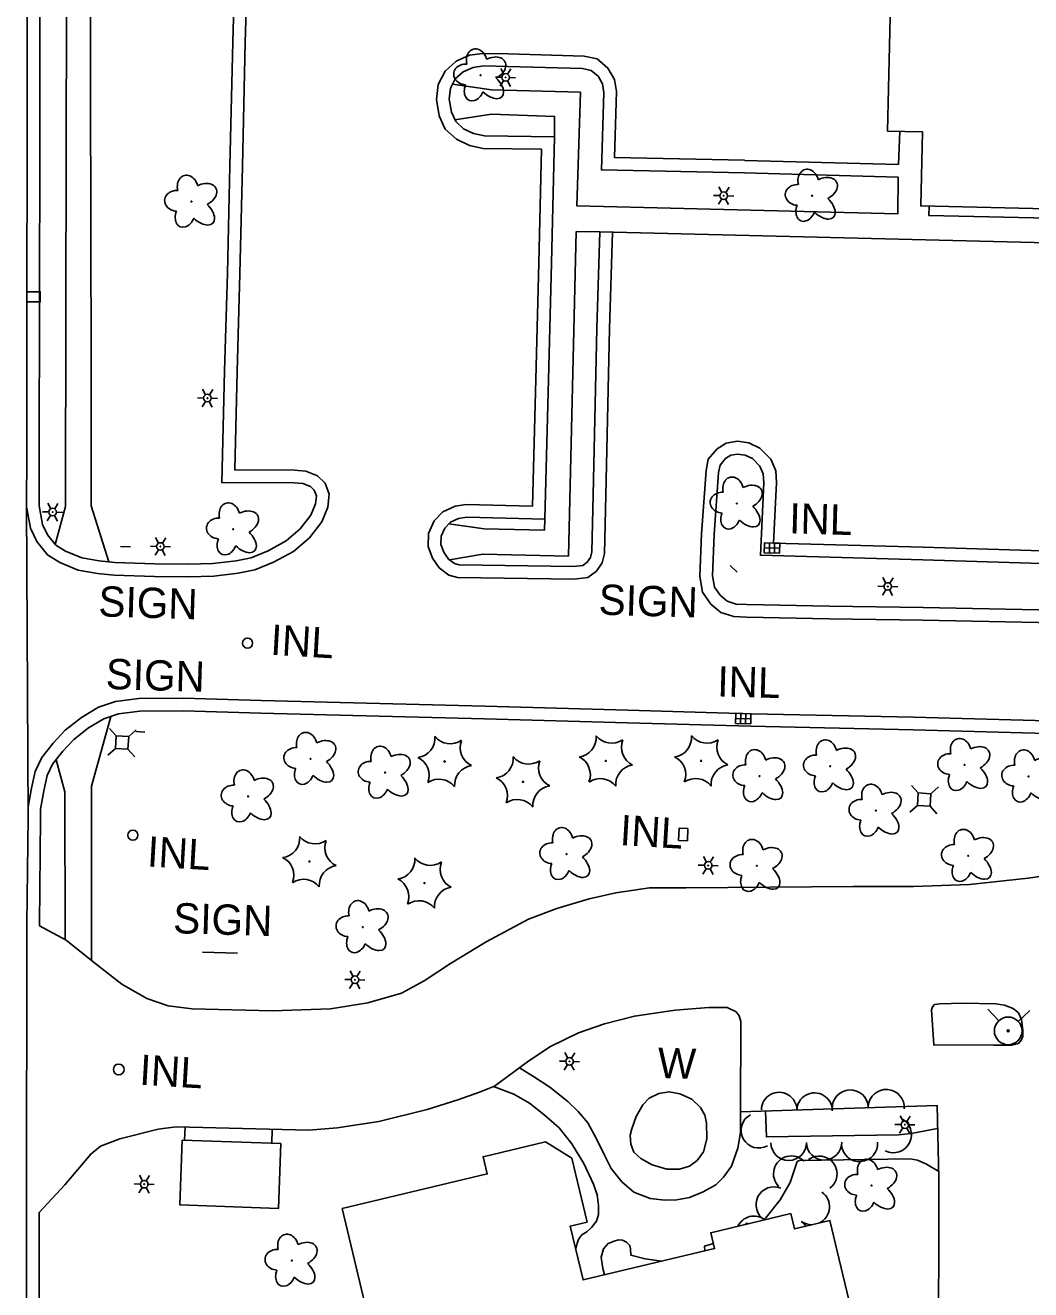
# Model space of a CAD drawing. Extents: x 588843 to 2552415, y 180129 to 269402.
# Drawn here: x 609214.4 to 609413.5, y 182754.6 to 183005 of the extents above; entities that cross this region are included whole.
import ezdxf

# ---------------------------------------------------------------- set-up
doc = ezdxf.new("R2010")
doc.units = 0
for name, color, linetype in [('E_BLD', 7, 'Continuous'), ('E_DRN', 7, 'Continuous'), ('E_DRN_Text', 7, 'Continuous'), ('E_DWY', 7, 'Continuous'), ('E_LAND_TreeLine_P', 7, 'Continuous'), ('E_LAND_Vegetation', 7, 'Continuous'), ('E_LTG', 7, 'Continuous'), ('E_PATH_Sidewalk', 7, 'Continuous'), ('E_RDWY_C_and_G', 7, 'Continuous'), ('E_SGN', 7, 'Continuous'), ('E_SGN_Text', 7, 'Continuous'), ('E_UTL_AG_Bold', 7, 'Continuous'), ('E_UTL_WHydrant', 7, 'Continuous'), ('E_WAL', 7, 'Continuous'), ('E_WAL_Text', 7, 'Continuous')]:
    doc.layers.add(name, color=color, linetype=linetype)

# ---------------------------------------------------------------- blocks, each defined once
blk = doc.blocks.new('INLO_3')
at = {"layer": 'E_DRN'}
for p, q in [((6.6, -13.1), (6.6, 0)), ((13.1, -13.1), (13.1, 0)), ((19.7, -6.6), (0, -6.6))]:
    blk.add_line(p, q, dxfattribs=at)
blk.add_lwpolyline([(0, -13.1), (19.7, -13.1), (19.7, 0), (0, 0)], close=True, dxfattribs=at)
blk = doc.blocks.new('INLT_10_1')
at = {"layer": 'E_DRN_Text'}
blk.add_text('INL', height=39.37, dxfattribs=at).set_placement((-36.2, -19.7))
blk = doc.blocks.new('INLT_22_1')
at = {"layer": 'E_DRN_Text'}
blk.add_text('INL', height=39.37, dxfattribs=at).set_placement((-36.2, -19.7))
blk = doc.blocks.new('PED_3')
at = {"layer": 'E_UTL_AG_Bold'}
for p, q in [((-8.2, 8.2), (-17.5, 17.5)), ((8.2, 8.2), (17.5, 17.5)), ((-8.2, -8.2), (-17.5, -17.5)), ((8.2, -8.2), (17.5, -17.5))]:
    blk.add_line(p, q, dxfattribs=at)
blk.add_lwpolyline([(-8.2, -8.2), (8.2, -8.2), (8.2, 8.2), (-8.2, 8.2)], close=True, dxfattribs=at)
blk = doc.blocks.new('INLT_109')
at = {"layer": 'E_DRN_Text'}
blk.add_text('INL', height=39.37, dxfattribs=at).set_placement((-36.2, -19.7))
blk = doc.blocks.new('HYD_3')
at = {"layer": 'E_UTL_WHydrant'}
for p, q in [((-12.6, 12.6), (-27.3, 27.3)), ((12.6, 12.6), (27.3, 27.3))]:
    blk.add_line(p, q, dxfattribs=at)
for radius in [18, 1.38]:
    blk.add_circle((0, 0), radius, dxfattribs=at)
blk = doc.blocks.new('W_23_1')
at = {"layer": 'E_WAL_Text'}
blk.add_text('W', height=39.4, dxfattribs=at).set_placement((-14.6, -19.7))
blk = doc.blocks.new('SIGN_3')
at = {"layer": 'E_SGN'}
blk.add_text('SIGN', height=39.37, dxfattribs=at).set_placement((-56.1, -19.7))
blk = doc.blocks.new('LPOL_4')
at = {"layer": 'E_LTG'}
for p, q in [((-13.1, 0), (-4.9, 0)), ((-2.5, 4.3), (-6.6, 11.4)), ((2.5, 4.3), (6.6, 11.4)), ((4.9, 0), (13.1, 0)), ((-6.6, -11.4), (-2.5, -4.3)), ((6.6, -11.4), (2.5, -4.3))]:
    blk.add_line(p, q, dxfattribs=at)
for radius in [4.92, 4.92, 4.92, 0.41]:
    blk.add_circle((0, 0), radius, dxfattribs=at)
blk = doc.blocks.new('DTRE_4')
at = {"layer": 'E_LAND_Vegetation'}
blk.add_circle((-0.6, 0), 0.601, dxfattribs=at)
for centre, major_axis, ratio in [((-6.1, 17.5), (4.5, -16.3), 0.782863), ((13.3, 9), (-17.3, -9.6), 0.691916), ((-19.3, 0.5), (16.2, -0.4), 0.832022), ((-8.2, -17.2), (5.9, 15.9), 0.716896), ((11.6, -12.2), (-16.4, 15), 0.560249)]:
    blk.add_ellipse(centre, major_axis=major_axis, ratio=ratio, start_param=1.570796, end_param=4.712389, dxfattribs=at)
blk = doc.blocks.new('CTRE_4')
at = {"layer": 'E_LAND_Vegetation'}
blk.add_circle((0, 0), 0.733, dxfattribs=at)
for centre, start, end in [((-39.3, 29.4), 280.2067, 5.9716), ((5.9, 49), 220.2113, 305.9762), ((45.4, 19.3), 160.2113, 245.9762), ((-45.4, -19.3), 340.2113, 65.9762), ((39.5, -29.6), 100.2511, 185.9272), ((-5.9, -49), 40.2113, 125.9762)]:
    blk.add_arc(centre, 25.8, start, end, dxfattribs=at)

msp = doc.modelspace()

# ---------------------------------------------------------------- linework, layer by layer
at = {"layer": 'E_BLD'}
for points in [[(609618.42, 182962.38), (609572.6, 182963.48), (609572.49, 182958.9), (609523.77, 182960.06), (609523.89, 182964.89), (609477.62, 182966), (609477.64, 182967.17), (609391.73, 182969.22), (609392.08, 182983.9), (609385.17, 182984.06), (609386.38, 183034.78), (609393.4, 183034.61), (609393.77, 183049.84), (609479.53, 183047.79), (609479.55, 183048.79), (609495.7, 183048.41)], [(609383.38, 182728.08), (609373.75, 182768.34), (609366.73, 182766.66), (609366.01, 182769.69), (609350.18, 182765.91), (609350.93, 182762.77), (609324.9, 182756.55), (609322.35, 182767.21), (609325.67, 182768.01), (609322.65, 182780.64), (609317.43, 182783.89), (609305.1, 182780.95), (609305.91, 182777.55), (609277.2, 182770.68), (609284.86, 182738.63)]]:
    msp.add_lwpolyline(points, dxfattribs=at)
msp.add_lwpolyline([(609265.06, 182783.54), (609245.51, 182784.25), (609245.05, 182771.42), (609264.6, 182770.71)], close=True, dxfattribs=at)
at = {"layer": 'E_DRN'}
for points in [[(609214.76, 182950.24), (609214.76, 182952.23), (609217.42, 182952.22), (609217.42, 182950.23)], [(609345.61, 182845.94), (609345.53, 182843.52), (609343.81, 182843.58), (609343.88, 182846)]]:
    msp.add_lwpolyline(points, close=True, dxfattribs=at)
for centre, radius in [((609258.46, 182882.65), 0.989), ((609235.75, 182844.62), 0.992), ((609232.95, 182798.23), 1.07)]:
    msp.add_circle(centre, radius, dxfattribs=at)
at = {"layer": 'E_DWY'}
for points in [[(609214.73, 182909.39), (609215.46, 182905.4), (609216.7, 182902.76), (609218.83, 182900.13), (609221.26, 182898.64), (609224.91, 182897.12), (609228.74, 182896.46), (609232.01, 182896.11), (609240.04, 182895.83), (609246.69, 182895.76), (609251.77, 182895.89), (609256.6, 182896.51), (609259.91, 182897.17), (609263.62, 182898.66), (609267.53, 182900.82), (609270.69, 182903.52), (609273.17, 182906.69), (609274.38, 182909.6), (609274.63, 182912.13), (609273.81, 182914.32), (609272.28, 182915.81), (609269.98, 182916.72), (609267.78, 182916.92), (609255.92, 182916.94), (609256.42, 182936.43), (609256.95, 182955.81), (609257.46, 182977.1), (609258.01, 183001.6), (609258.64, 183023.4)], [(609217.19, 182909.84), (609217.86, 182906.17), (609218.83, 182904.1), (609220.5, 182902.04), (609222.4, 182900.88), (609225.61, 182899.53), (609229.09, 182898.94), (609232.19, 182898.6), (609240.1, 182898.33), (609246.67, 182898.26), (609251.58, 182898.39), (609256.2, 182898.97), (609259.19, 182899.57), (609262.55, 182900.92), (609266.1, 182902.89), (609268.87, 182905.26), (609271, 182907.96), (609271.93, 182910.21), (609272.08, 182911.8), (609271.67, 182912.92), (609270.89, 182913.67), (609269.39, 182914.27), (609267.67, 182914.42), (609253.35, 182914.45), (609253.92, 182936.49), (609254.45, 182955.88), (609254.97, 182977.16), (609255.51, 183001.66), (609256.14, 183023.46)], [(609330.71, 182964.03), (609330.13, 182944.91), (609329.36, 182911.97), (609329.12, 182900.38), (609328.64, 182898.58), (609327.53, 182896.9), (609325.81, 182895.65), (609323.15, 182895.3), (609300.04, 182895.66), (609298.29, 182896.12), (609296.41, 182897.57), (609295.06, 182899.49), (609294.23, 182901.77), (609294.31, 182904.39), (609295.42, 182906.87), (609297.12, 182908.65), (609299.53, 182909.79), (609301.73, 182910.08), (609314.86, 182909.77), (609315.6, 182937.4), (609316.12, 182957.95), (609316.64, 182980.45), (609305.08, 182980.62), (609302.37, 182981.17), (609299.8, 182982.43), (609297.59, 182984.46), (609296.41, 182987.08), (609295.84, 182990.28), (609296.19, 182993.27), (609297.57, 182995.93), (609299.75, 182997.88), (609302.39, 182999.05), (609304.97, 182999.44), (609310.04, 182999.33), (609325.07, 182998.91), (609327.65, 182998.33), (609329.81, 182996.52), (609331.11, 182994.26), (609331.51, 182991.87), (609331.11, 182978.81), (609356.88, 182978.26)], [(609328.21, 182964.1), (609327.64, 182944.97), (609326.86, 182912.03), (609326.63, 182900.73), (609326.33, 182899.62), (609325.7, 182898.66), (609324.85, 182898.05), (609323.01, 182897.8), (609300.38, 182898.16), (609299.41, 182898.41), (609298.24, 182899.31), (609297.3, 182900.66), (609296.75, 182902.17), (609296.8, 182903.83), (609297.52, 182905.45), (609298.61, 182906.59), (609300.25, 182907.36), (609301.87, 182907.57), (609317.29, 182907.21), (609318.1, 182937.34), (609318.62, 182957.89), (609319.2, 182982.92), (609305.35, 182983.12), (609303.19, 182983.56), (609301.23, 182984.52), (609299.66, 182985.96), (609298.81, 182987.82), (609298.36, 182990.35), (609298.62, 182992.52), (609299.58, 182994.37), (609301.12, 182995.75), (609303.1, 182996.63), (609305.14, 182996.94), (609309.98, 182996.83), (609324.76, 182996.41), (609326.51, 182996.02), (609327.86, 182994.89), (609328.72, 182993.4), (609329.01, 182991.7), (609328.53, 182976.36), (609356.82, 182975.76)], [(609387.35, 182977.43), (609387.6, 182984)], [(609356.89, 182978.25), (609387.35, 182977.43)], [(609356.82, 182975.76), (609387.28, 182974.93)], [(609457.24, 182960.95), (609328.22, 182964.1), (609323.55, 182964.14)], [(609424.3, 182900.67), (609392.23, 182901.65), (609362.61, 182902.47), (609363.18, 182914.43), (609363.03, 182916.76), (609362.03, 182919.09), (609359.87, 182921.28), (609357.7, 182922.3), (609355.44, 182922.62), (609353.25, 182922.28), (609351.45, 182921.1), (609349.68, 182919.06), (609349.23, 182916.81), (609348.36, 182904.3), (609347.99, 182895.85), (609348.51, 182892.72), (609350.2, 182890.4), (609352.19, 182888.74), (609354.71, 182887.92), (609357.26, 182887.8), (609373.61, 182887.44), (609392.17, 182887.18), (609421.53, 182886.59)], [(609424.22, 182898.17), (609392.16, 182899.15), (609360, 182900.04), (609360.68, 182914.4), (609360.56, 182916.17), (609359.91, 182917.68), (609358.41, 182919.21), (609356.97, 182919.87), (609355.46, 182920.09), (609354.17, 182919.89), (609353.11, 182919.2), (609352, 182917.92), (609351.72, 182916.47), (609350.85, 182904.16), (609350.5, 182896.01), (609350.88, 182893.71), (609352.04, 182892.12), (609353.42, 182890.97), (609355.17, 182890.4), (609357.34, 182890.3), (609373.66, 182889.94), (609392.22, 182889.68), (609421.59, 182889.09)], [(609261.14, 182871.31), (609245.8, 182871.75), (609236.95, 182871.7), (609232.31, 182871.08), (609228.97, 182869.94), (609225.57, 182867.95), (609222.35, 182865.39), (609219.98, 182862.87), (609217.72, 182860.03), (609216.4, 182857.22), (609215.68, 182853.91), (609215.01, 182850.22)], [(609612.41, 182862.08), (609601.67, 182862.59), (609583.95, 182862.99), (609559.94, 182863.59), (609536.75, 182864.13), (609506.66, 182864.88), (609481.68, 182865.54), (609451.76, 182866.32), (609421.67, 182867.14), (609390.29, 182867.97), (609358.19, 182868.68), (609333.77, 182869.36), (609305.47, 182870.16), (609261.14, 182871.31)], [(609261.07, 182868.81), (609245.77, 182869.25), (609237.12, 182869.2), (609232.88, 182868.64), (609230.02, 182867.65), (609226.99, 182865.88), (609224.05, 182863.55), (609221.87, 182861.23), (609219.85, 182858.7), (609218.78, 182856.41), (609218.14, 182853.43), (609217.47, 182849.77)], [(609612.25, 182859.59), (609601.58, 182860.09), (609583.89, 182860.49), (609559.88, 182861.09), (609536.69, 182861.63), (609506.6, 182862.38), (609481.62, 182863.04), (609451.69, 182863.82), (609421.6, 182864.64), (609390.23, 182865.47), (609358.12, 182866.18), (609333.7, 182866.86), (609305.4, 182867.66), (609261.07, 182868.81)], [(609217.27, 182826.64), (609222.55, 182823.82), (609227.9, 182819.56), (609233.59, 182815.09), (609238.5, 182812.27), (609242.75, 182810.8), (609247.48, 182810.26), (609263.37, 182809.87), (609274.89, 182810.26), (609282.29, 182811.42), (609288.92, 182813.34), (609293.44, 182815.77), (609298.63, 182819.21), (609305.68, 182823.49), (609314.07, 182827.98), (609319.66, 182830.08), (609326.1, 182832.01), (609331.37, 182833.23), (609338.07, 182834.21), (609345.28, 182834.18), (609378.34, 182834.45), (609390.29, 182834.43), (609401.42, 182834.88), (609413.02, 182836.11), (609422.59, 182837.49)], [(609217.18, 182769.92), (609222.3, 182775.37), (609227.42, 182781.48), (609229.35, 182783.01), (609233.15, 182784.47), (609240.76, 182786.41), (609244.34, 182786.89), (609270.6, 182786.24), (609276.19, 182786.66), (609284.43, 182787.94), (609294.04, 182790.31), (609300.12, 182792.2), (609304.37, 182793.75), (609307.32, 182794.94), (609314.14, 182799.92), (609318.43, 182802.8), (609323.95, 182805.49), (609329.14, 182807.26), (609335.06, 182808.81), (609343.1, 182809.99), (609349.79, 182810.53), (609353.44, 182810.47), (609355.19, 182809.62), (609355.76, 182808.82), (609356.12, 182807.72), (609356.07, 182789.84), (609394.98, 182791.11), (609395.33, 182776.68), (609395.31, 182762.99), (609395.19, 182738.15)], [(609400.05, 182811.38), (609395.54, 182811.22), (609394.48, 182811.12), (609394.08, 182810.62), (609393.89, 182810.04), (609394.32, 182803.1), (609406.21, 182803.03)], [(609406.21, 182803.03), (609409.78, 182803.01), (609411.11, 182803.39), (609411.68, 182804.09), (609411.96, 182804.81), (609411.99, 182805.95), (609411.68, 182808.13), (609411.08, 182809.47), (609410.05, 182810.3), (609408.32, 182810.99), (609406.59, 182811.22), (609400.05, 182811.38)]]:
    msp.add_lwpolyline(points, dxfattribs=at)
at = {"layer": 'E_LAND_TreeLine_P'}
for centre, radius, start, end in [((609363.71, 182790.2), 3.51, 359.1166, 179.1166), ((609370.72, 182790.09), 3.51, 359.1166, 179.1166), ((609377.78, 182790.59), 3.58, 2.8781, 182.8781), ((609384.92, 182790.7), 3.58, 355.6394, 175.6394), ((609359.69, 182786.18), 3.51, 118.7075, 298.7075), ((609386.32, 182785.32), 3.58, 243.4668, 63.4668), ((609365.59, 182783.72), 3.51, 180.7315, 0.7315), ((609372.61, 182783.81), 3.51, 180.7315, 0.7315), ((609379.63, 182783.55), 3.58, 184.5412, 4.5412), ((609366.13, 182777.56), 3.54, 44.4608, 224.4608), ((609371.63, 182777.54), 3.54, 306.5321, 126.5321), ((609362.67, 182771.45), 3.54, 67.6859, 238.1175), ((609370.14, 182771.03), 3.54, 295.8364, 54.5519), ((609358.73, 182765.65), 3.54, 54.0262, 154.1387), ((609366.04, 182765.27), 3.54, 33.2218, 54.5519), ((609370.14, 182771.03), 3.54, 234.5519, 271.0522)]:
    msp.add_arc(centre, radius, start, end, dxfattribs=at)
at = {"layer": 'E_PATH_Sidewalk'}
for points in [[(609220.37, 182902.2), (609222.39, 182909.74), (609222.46, 182948.96), (609222.59, 183009.52), (609222.38, 183064.06), (609222.5, 183122.45), (609222.56, 183166.46), (609227.5, 183166.36), (609263.8, 183164.65)], [(609645.65, 183136.63), (609603.78, 183143.84), (609570.47, 183159.54), (609538.66, 183161.15), (609474.95, 183147.1), (609401.82, 183151.37), (609329.25, 183155.92), (609266.13, 183159.59), (609227.56, 183161.56), (609227.37, 183107.03), (609227.33, 183039.95), (609227.38, 182993.16), (609227.49, 182937.14), (609227.49, 182909.87), (609230.96, 182898.74)], [(609299.04, 182993.34), (609306.77, 182992.24), (609324.36, 182991.74), (609323.67, 182969.23), (609387.2, 182967.63), (609387.28, 182974.93)], [(609319.2, 182982.92), (609319.26, 182986.96), (609306.77, 182987.4), (609299.5, 182986.3)], [(609393.41, 182969.18), (609393.32, 182967.35), (609523.87, 182964.41)], [(609323.55, 182964.14), (609321.97, 182899.89), (609305.04, 182900.26), (609298.45, 182899.15)], [(609298.33, 182906.3), (609305.29, 182905.29), (609317.23, 182905.02), (609317.29, 182907.21)], [(609227.57, 182819.82), (609227.53, 182854.31), (609231.36, 182868.12)], [(609220.55, 182859.57), (609222.26, 182853.22), (609222.36, 182823.92)], [(609356.07, 182789.84), (609356.04, 182785.77), (609355.55, 182782.62), (609354.3, 182779.06), (609352.66, 182776.93), (609351.18, 182775.4), (609348.66, 182773.99), (609345.96, 182772.89), (609343.43, 182772.42), (609341.06, 182772.35), (609338.15, 182772.68), (609334.93, 182773.92), (609332.57, 182775.97), (609330.48, 182778.6), (609329.13, 182781.26), (609327.59, 182784.37), (609325.82, 182787.64), (609323.91, 182789.92), (609321.85, 182791.86), (609318.33, 182794.73), (609315.08, 182796.86), (609312.31, 182798.58)], [(609307.15, 182794.87), (609311.17, 182793.37), (609314.28, 182791.55), (609317.12, 182789.29), (609320.15, 182786.67), (609322.63, 182783.49), (609325.03, 182779.61), (609326.98, 182775.55), (609327.65, 182773.4), (609327.93, 182771.27), (609327.93, 182769.49), (609327.54, 182768.22), (609326.56, 182766.96), (609325.6, 182766.1), (609324.64, 182765.49), (609324.07, 182764.72), (609323.7, 182763.84), (609323.43, 182762.69)], [(609395.09, 182786.55), (609389.84, 182785.52), (609387.36, 182785.3), (609361.2, 182784.87), (609361, 182790)], [(609245.96, 182784.23), (609246.12, 182786.85)], [(609263.24, 182783.6), (609263.34, 182786.42)], [(609360.64, 182768.41), (609361.06, 182768.82), (609363.94, 182772.39), (609365.87, 182775.88), (609366.9, 182778.82), (609367.28, 182779.99), (609367.69, 182780.23), (609389.63, 182780.54), (609391.1, 182780.25), (609392.86, 182779.5), (609395.3, 182778)], [(609357, 182767.54), (609357.33, 182767.8), (609357.49, 182767.66)], [(609329.12, 182757.56), (609328.79, 182758.84), (609328.47, 182761.08), (609328.91, 182762.69), (609329.83, 182763.75), (609331.04, 182764.26), (609331.93, 182764.48), (609332.72, 182764.4), (609333.5, 182764.03), (609334.12, 182763.37), (609334.3, 182762.73), (609334.36, 182761.44), (609337.15, 182760.71), (609340.43, 182760.26)], [(609349.01, 182762.31), (609348.94, 182763.26), (609350.69, 182763.76)]]:
    msp.add_lwpolyline(points, dxfattribs=at)
at = {"layer": 'E_RDWY_C_and_G'}
for points in [[(609214.72, 182920.1), (609214.76, 182950.17), (609214.84, 182981.53), (609214.8, 183017.34)], [(609217.22, 182920.1), (609217.26, 182950.17), (609217.34, 182981.53), (609217.3, 183017.35)], [(609214.72, 182920.11), (609214.69, 182909.92), (609214.98, 182848.06)], [(609217.22, 182920.1), (609217.19, 182909.92), (609217.19, 182909.84)], [(609217.47, 182849.77), (609217.48, 182848.07)], [(609214.48, 182476.49), (609214.47, 182487.57), (609214.52, 182515.99), (609214.44, 182545.43), (609214.5, 182574.14), (609214.54, 182629.84), (609214.62, 182672.74), (609214.53, 182703.73), (609214.71, 182742.55), (609214.67, 182769.26), (609214.77, 182827.07), (609214.98, 182848.18)], [(609217.27, 182826.64), (609217.27, 182827.05), (609217.48, 182848.07)], [(609217.04, 182627.34), (609217.04, 182629.84), (609217.12, 182672.74), (609217.03, 182703.73), (609217.21, 182742.54), (609217.17, 182769.26), (609217.18, 182769.92)]]:
    msp.add_lwpolyline(points, dxfattribs=at)
at = {"layer": 'E_SGN'}
for p, q in [((609233.3, 182901.79), (609235.27, 182901.73)), ((609354.04, 182898.03), (609355.38, 182896.7)), ((609236.32, 182865.15), (609238.09, 182864.99)), ((609249.5, 182821.44), (609256.49, 182821.27))]:
    msp.add_line(p, q, dxfattribs=at)
at = {"layer": 'E_WAL'}
for points in [[(609349.32, 182787.69), (609349.02, 182789.18), (609348.12, 182790.69), (609346.45, 182792.32), (609344.06, 182793.43), (609341.9, 182793.79), (609339.91, 182793.46), (609338, 182792.53), (609336.73, 182791.23), (609335.37, 182788.9), (609334.56, 182786.46)], [(609334.56, 182786.46), (609334.22, 182785.19), (609334.37, 182783.45), (609334.91, 182781.85), (609336.3, 182780.58), (609338.59, 182779.32), (609341.48, 182778.49), (609343.95, 182778.47), (609345.94, 182779.1), (609347.46, 182780.23), (609348.74, 182781.92), (609349.37, 182784.52), (609349.32, 182787.69)]]:
    msp.add_lwpolyline(points, dxfattribs=at)

# ---------------------------------------------------------------- block references
at = {"layer": 'E_DRN'}
for p, xscale, yscale, rotation in [((609360.82, 182902.52), 0.15240030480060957, 0.15240030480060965, -1.6000247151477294), ((609355.13, 182868.76), 0.15240030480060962, 0.1524003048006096, -1.5946620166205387)]:
    msp.add_blockref('INLO_3', p, dxfattribs=dict(at, xscale=xscale, yscale=yscale, rotation=rotation))
at = {"layer": 'E_DRN_Text'}
for name, p, xscale, yscale, rotation in [('INLT_10_1', (609371.24, 182907.24), 0.15240030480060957, 0.15240030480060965, -1.6000247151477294), ('INLT_109', (609268.56, 182883.04), 0.1524003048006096, 0.1524003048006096, -3.3363332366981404), ('INLT_22_1', (609357, 182874.96), 0.15240030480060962, 0.1524003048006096, -1.5946620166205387), ('INLT_109', (609337.75, 182845.34), 0.1524003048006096, 0.1524003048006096, -3.3363332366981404), ('INLT_109', (609244.15, 182841.1), 0.1524003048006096, 0.1524003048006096, -3.3363332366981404), ('INLT_109', (609242.63, 182797.88), 0.1524003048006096, 0.1524003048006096, -3.3363332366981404)]:
    msp.add_blockref(name, p, dxfattribs=dict(at, xscale=xscale, yscale=yscale, rotation=rotation))
at = {"layer": 'E_LAND_Vegetation', "xscale": 0.15240030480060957, "yscale": 0.1524003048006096, "rotation": -1.758080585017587}
for name, p in [('DTRE_4', (609304.67, 182995.1)), ('DTRE_4', (609247.44, 182970.07)), ('DTRE_4', (609370.33, 182971.25)), ('DTRE_4', (609355.45, 182910.3)), ('DTRE_4', (609255.72, 182905.2)), ('DTRE_4', (609271.03, 182859.74)), ('DTRE_4', (609285.76, 182857.01)), ('CTRE_4', (609297.49, 182859.22)), ('CTRE_4', (609329.4, 182859.33)), ('CTRE_4', (609348.28, 182859.34)), ('DTRE_4', (609373.93, 182858.26)), ('DTRE_4', (609400.51, 182858.53)), ('CTRE_4', (609312.98, 182855.19)), ('DTRE_4', (609359.94, 182856.32)), ('DTRE_4', (609413.19, 182856.26)), ('DTRE_4', (609258.65, 182852.31)), ('DTRE_4', (609382.95, 182849.49)), ('DTRE_4', (609321.72, 182840.89)), ('DTRE_4', (609401.25, 182840.53)), ('CTRE_4', (609270.7, 182839.4)), ('DTRE_4', (609359.39, 182838.55)), ('CTRE_4', (609293.49, 182835.14)), ('DTRE_4', (609281.37, 182826.42)), ('DTRE_4', (609382.09, 182775.23)), ('DTRE_4', (609267.32, 182760.38))]:
    msp.add_blockref(name, p, dxfattribs=at)
at = {"layer": 'E_LTG', "xscale": 0.15240030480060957, "yscale": 0.1524003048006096, "rotation": -1.758080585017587}
for p in [(609309.54, 182994.67), (609352.73, 182971.25), (609250.51, 182931.17), (609219.86, 182908.6), (609241.2, 182901.79), (609385.22, 182893.87), (609349.66, 182838.63), (609279.71, 182815.99), (609322.2, 182799.83), (609388.61, 182787.3), (609237.99, 182775.51)]:
    msp.add_blockref('LPOL_4', p, dxfattribs=at)
at = {"layer": 'E_SGN_Text', "xscale": 0.15240030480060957, "yscale": 0.1524003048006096, "rotation": -1.758080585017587}
for p in [(609237.5, 182890.7), (609336.54, 182891.05), (609238.94, 182876.33), (609252.3, 182827.97)]:
    msp.add_blockref('SIGN_3', p, dxfattribs=at)
at = {"layer": 'E_UTL_AG_Bold', "xscale": 0.1524003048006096, "yscale": 0.1524003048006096, "rotation": -3.3363332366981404}
for p in [(609233.6, 182862.96), (609392.42, 182851.66)]:
    msp.add_blockref('PED_3', p, dxfattribs=at)
at = {"layer": 'E_UTL_WHydrant', "xscale": 0.15240030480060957, "yscale": 0.1524003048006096, "rotation": -1.758080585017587}
msp.add_blockref('HYD_3', (609409.06, 182805.87), dxfattribs=at)
at = {"layer": 'E_WAL_Text', "xscale": 0.15240030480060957, "yscale": 0.1524003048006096, "rotation": -1.758080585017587}
msp.add_blockref('W_23_1', (609341.9, 182799.5), dxfattribs=at)

doc.saveas('drawing.dxf')
